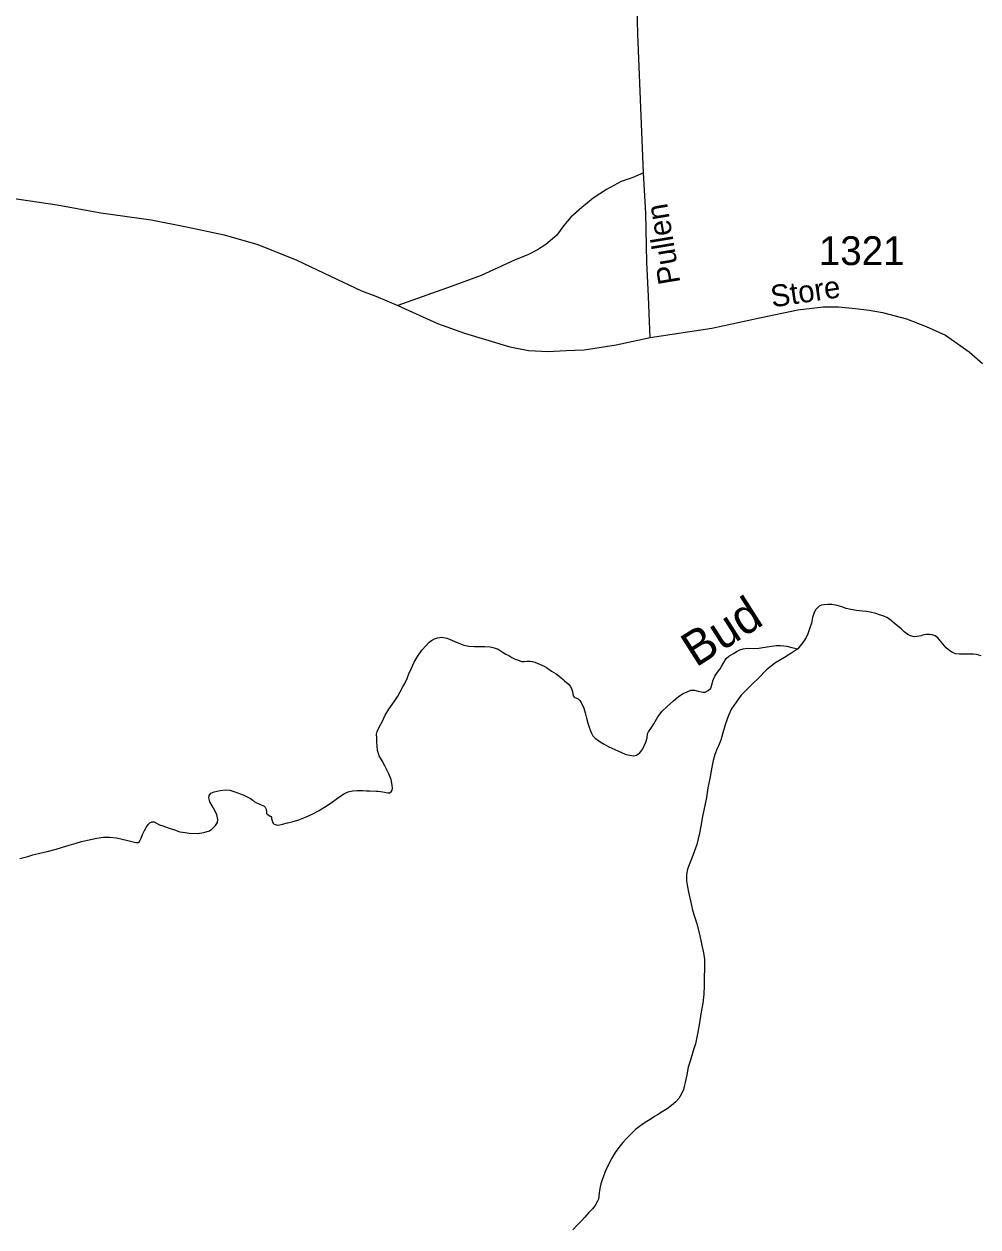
# Model space of a CAD drawing. Extents: x 2220236 to 2384410, y 720751 to 894131.
# Drawn here: x 2284747 to 2288886, y 859365 to 864584 of the extents above; entities that cross this region are included whole.
import ezdxf

# ---------------------------------------------------------------- set-up
doc = ezdxf.new("R2010")
doc.units = 0
for name, color, linetype in [('Exist Hydrographic Creek Single Shore', 7, 'Continuous'), ('Exist Hydrographic Creek Single Shore Label', 7, 'Continuous'), ('Exist Hydrographic Misc Water Feature', 7, 'Continuous'), ('Exist Road Non-System Type 51', 7, 'Continuous'), ('Exist Road Secondary Type 51 Attributed', 7, 'Continuous'), ('Exist Road Secondary Type 51 Label', 7, 'Continuous'), ('Exist Road Secondary Type 51 Number Label', 7, 'Continuous')]:
    doc.layers.add(name, color=color, linetype=linetype)

msp = doc.modelspace()

# ---------------------------------------------------------------- linework, layer by layer
at = {"layer": 'Exist Hydrographic Creek Single Shore'}
for points in [[(2288700.7, 861928.8), (2288687.7, 861933.4), (2288675.6, 861935.2), (2288661.8, 861934.5), (2288647.7, 861932.5), (2288640.1, 861930.1), (2288622, 861926.5), (2288609.8, 861925.8), (2288593.5, 861929.4), (2288581.8, 861935.6), (2288565.6, 861947.4), (2288553.1, 861959.1), (2288523.1, 861984.3), (2288502.8, 862001.2), (2288491.5, 862009.6), (2288477.2, 862014.8), (2288459.3, 862020.8), (2288443, 862027), (2288419.2, 862032.4), (2288402.2, 862034.4), (2288385.1, 862036.4), (2288359.3, 862039.2), (2288334.1, 862044), (2288314.5, 862048.4), (2288295, 862055.3), (2288274.8, 862061.7), (2288252.9, 862065.4), (2288235.5, 862065.8), (2288218.8, 862064.5), (2288207.9, 862063), (2288197, 862058.4), (2288191, 862052.6), (2288181.6, 862042.9), (2288174, 862026.7), (2288168.4, 862008.8), (2288163.6, 861984.3), (2288155.9, 861959.8), (2288148.2, 861938), (2288140.4, 861921.8), (2288130.5, 861906.2), (2288104.3, 861873.3)], [(2286050.5, 861186.2), (2286079.8, 861205.3), (2286107.4, 861225.1), (2286120.8, 861235.6), (2286137.7, 861245.8), (2286152.6, 861252), (2286172.1, 861257.5), (2286193.1, 861258.7), (2286215, 861258.3), (2286232.1, 861256.9), (2286245.2, 861256.6), (2286275, 861255.4), (2286283.2, 861255.2), (2286303.2, 861253.1), (2286311.3, 861251.3), (2286324.7, 861248.4), (2286332.9, 861248.3), (2286339.9, 861253), (2286344.3, 861259.5), (2286346.1, 861267.7), (2286344.8, 861281.8), (2286339.7, 861305.5), (2286328.4, 861333.6), (2286312, 861365.1), (2286300.1, 861387.7), (2286288, 861409.3), (2286280.6, 861431.4), (2286279.4, 861452.7), (2286278.1, 861469.2), (2286277.2, 861487.2), (2286276.9, 861503), (2286278.8, 861515.1), (2286288.7, 861535.5), (2286301.7, 861559.9), (2286314, 861585.8), (2286330.3, 861610.8), (2286343.8, 861631.8), (2286353.6, 861645.7), (2286369.2, 861668.3), (2286379.4, 861686.2), (2286391, 861707.9), (2286398.9, 861722.5), (2286409.2, 861744.6), (2286416.8, 861764.1), (2286428.8, 861789.1), (2286440.1, 861814.5), (2286453.8, 861840.4), (2286472.7, 861866.9), (2286491.5, 861887.8), (2286505.2, 861901.7), (2286515.2, 861909.6), (2286527.9, 861916.6), (2286541.1, 861921.2), (2286560.1, 861923.5), (2286581.1, 861919.8), (2286595.4, 861913.6), (2286616.5, 861904.3), (2286641.2, 861894.6), (2286655.5, 861888.7), (2286677.4, 861884), (2286701.3, 861882.8), (2286717.4, 861883.1), (2286737.4, 861883.7), (2286745.6, 861883.5), (2286769.5, 861881.4), (2286787.5, 861877.7), (2286803.7, 861871.5), (2286821.5, 861859.7), (2286837.7, 861850.5), (2286850.1, 861843.6), (2286863, 861835.8), (2286877.6, 861828.3), (2286888, 861824.8), (2286906, 861818.5), (2286917.4, 861818.3), (2286929.9, 861819), (2286943.7, 861819.4), (2286952.8, 861817.6), (2286963.9, 861815), (2286983.8, 861807.1), (2287003.9, 861797.8), (2287014.3, 861791.7), (2287036.3, 861775.8), (2287056.4, 861763.9), (2287076.4, 861748.7), (2287086.4, 861740.3), (2287092.1, 861734.3), (2287108.6, 861720.8), (2287116.9, 861710.8), (2287122.9, 861700.9), (2287126.3, 861687.7), (2287129.2, 861668.9), (2287133.3, 861662.9), (2287150.9, 861655.4), (2287158.3, 861649.3), (2287163.7, 861640.3), (2287175.6, 861615.5)], [(2287175.6, 861615.5), (2287181.8, 861595.7), (2287187.8, 861571.6), (2287193.9, 861551.1), (2287197.9, 861537), (2287204.4, 861517.1), (2287208.5, 861507.2), (2287214.8, 861495.6), (2287224.7, 861485.6), (2287247, 861469.7), (2287263.9, 861459.5), (2287285, 861448.2), (2287323.3, 861431), (2287355.1, 861416.6), (2287367.5, 861413.1), (2287391.4, 861409.3), (2287404.3, 861412.3), (2287419.6, 861422.5), (2287432.7, 861439.6), (2287444.8, 861467.9), (2287450.8, 861487.4), (2287452.4, 861503.8), (2287456.5, 861513.5), (2287466.4, 861528.1), (2287479.9, 861547.5), (2287497.6, 861578.3), (2287516.4, 861602.5), (2287537.5, 861622.7), (2287564.6, 861646.8), (2287587, 861666.6), (2287606.6, 861679.3), (2287624.8, 861687.2), (2287640.7, 861693.4), (2287656.8, 861694), (2287672.7, 861689.4), (2287684.8, 861685.9), (2287694, 861685.1), (2287702.5, 861685.5), (2287715.8, 861692.8), (2287726.5, 861702.4), (2287732.8, 861721), (2287736.3, 861734), (2287744, 861754.5), (2287756.1, 861771.3), (2287767.2, 861785.9), (2287773.7, 861796.6), (2287793.4, 861830.6), (2287805.1, 861840.8), (2287826, 861852.9), (2287841, 861862.4), (2287852.9, 861869.4), (2287867.1, 861873.3), (2287884.9, 861875.3), (2287912.1, 861874.7), (2287934.7, 861875.9), (2287980.5, 861882.5), (2288010.4, 861886.8), (2288030.1, 861888), (2288044.5, 861886.7), (2288056.6, 861884.8), (2288079.1, 861879.4), (2288104.3, 861873.3)], [(2288900.6, 861842.7), (2288880.1, 861848), (2288865.7, 861849.9), (2288850.6, 861850.3), (2288828.6, 861850.1), (2288806.3, 861849.5), (2288788.7, 861851.6), (2288776.3, 861856.7), (2288763.7, 861864.5), (2288748.2, 861878), (2288734.1, 861895.3), (2288712, 861921.4), (2288700.7, 861928.8)], [(2284728.7, 860962.8), (2284762.6, 860972.6), (2284784.4, 860978.7), (2284820.4, 860987.8), (2284846.4, 860993.8), (2284886, 861004.5), (2284914, 861012.1), (2284942.1, 861020.7), (2284973.1, 861030.5), (2284995.9, 861037.6), (2285021.9, 861043.6), (2285063.1, 861051), (2285091, 861055.3), (2285117.6, 861056.4), (2285147.7, 861052.5), (2285172.2, 861047.7), (2285191.5, 861043.4), (2285214.6, 861037), (2285232, 861033.4), (2285241.5, 861033.2), (2285247.5, 861037.3), (2285255.6, 861051.9), (2285261.2, 861068.2), (2285269.8, 861084.4), (2285277.3, 861098), (2285285.1, 861110.3), (2285293.1, 861118.3), (2285300.7, 861122.1), (2285310.9, 861121.9), (2285335.2, 861109.9), (2285349.2, 861104.7), (2285376.9, 861094.3), (2285399, 861087.3), (2285422.8, 861079.6), (2285445.4, 861075.8), (2285463.4, 861073.8), (2285499.4, 861072.1), (2285527.1, 861076.4), (2285551.2, 861084.1), (2285561.1, 861090.5), (2285576.9, 861106.5), (2285586, 861119.5), (2285588.2, 861131.9), (2285582.8, 861152.3), (2285574.3, 861172.2), (2285563.6, 861191.4), (2285553.1, 861209.7), (2285548.9, 861226.2), (2285549.7, 861236.7), (2285557.5, 861246.3), (2285571.7, 861252.6), (2285597.8, 861258.6), (2285621.8, 861260.7), (2285639.8, 861259.4), (2285665.8, 861251.6), (2285697.7, 861239.5), (2285715.6, 861231.6), (2285729.9, 861224.1), (2285739.9, 861216.3), (2285746, 861210.6), (2285756, 861204.5), (2285766.4, 861200.3), (2285776.2, 861196.9), (2285782.7, 861193.4), (2285788.2, 861190.7), (2285793, 861185.7), (2285796.2, 861180.7), (2285797.4, 861174.1), (2285798.6, 861166.9), (2285798.4, 861158.7), (2285801.6, 861155.3), (2285808.4, 861150.9), (2285814.6, 861147.5), (2285818.4, 861145.1), (2285820.6, 861140.8), (2285820.6, 861136.9), (2285822.7, 861127), (2285824.5, 861121.1), (2285828, 861116.1), (2285832.8, 861112.7), (2285841, 861109.2), (2285851.5, 861108.4), (2285867.9, 861112), (2285890, 861118.1), (2285914.7, 861123.5), (2285939.2, 861131.2), (2285968.6, 861142), (2285996.4, 861156.2), (2286024.3, 861170.4), (2286050.5, 861186.2)]]:
    msp.add_lwpolyline(points, dxfattribs=at)
at = {"layer": 'Exist Hydrographic Misc Water Feature'}
msp.add_lwpolyline([(2288104.3, 861873.3), (2288079, 861855.8), (2288046.4, 861835.8), (2288005.5, 861810.4), (2287967.5, 861780.1), (2287935, 861747.3), (2287908.3, 861721.6), (2287878.4, 861691.7), (2287858.7, 861671.8), (2287837, 861641.1), (2287816.8, 861612), (2287804, 861583.4), (2287791.1, 861547.6), (2287779.5, 861508.5), (2287770.3, 861476.8), (2287760.6, 861452.4), (2287754.8, 861440.1), (2287745.1, 861414.1), (2287737, 861389), (2287731.8, 861360.2), (2287722.3, 861310.6), (2287714.5, 861269.7), (2287708.7, 861227.9), (2287691.6, 861145.6), (2287683.8, 861103.7), (2287678.3, 861073.7), (2287666.8, 861023.7), (2287649, 860975.9), (2287633.4, 860935.2), (2287625.9, 860917.3), (2287620.8, 860894.5), (2287622.2, 860867.2), (2287626.2, 860840.9), (2287630.7, 860817.2), (2287639.4, 860779.3), (2287647.4, 860739.8), (2287665.8, 860679.4), (2287678.1, 860635.8), (2287686.7, 860593.6), (2287694.7, 860553.5), (2287699, 860525.5), (2287699.8, 860481.9), (2287697.8, 860451.7), (2287698.6, 860410.7), (2287696.6, 860374.7), (2287692.8, 860335.4), (2287683.3, 860289.7), (2287677.6, 860251.1), (2287670.2, 860209.6), (2287660.6, 860159.6), (2287650.8, 860129.6), (2287637.1, 860084.6), (2287629.3, 860058.6), (2287622.7, 860024.3), (2287616.1, 859990.9), (2287611.8, 859973.6), (2287608.6, 859960.6), (2287600.3, 859942.7), (2287588.8, 859922.6), (2287574.7, 859908.2), (2287557, 859892.1), (2287538, 859877.8), (2287516.1, 859864.1), (2287495.5, 859851.4), (2287482.8, 859843.5), (2287463.2, 859830.8), (2287442.3, 859817.4), (2287423.6, 859804.7), (2287400, 859787.2), (2287384.2, 859771.1), (2287364.5, 859750.8), (2287345, 859730.9), (2287328.5, 859709.9), (2287311.6, 859687.3), (2287297.1, 859663.7), (2287271.7, 859612.7), (2287256.1, 859569.4), (2287250.1, 859551.5), (2287245.4, 859531.3), (2287242.8, 859513.3), (2287238.9, 859485.5), (2287235.1, 859477.3), (2287225.6, 859458.5), (2287213.1, 859444), (2287198, 859427.9), (2287179.6, 859408), (2287165.8, 859390.9), (2287149.7, 859374.8), (2287128.2, 859352.3)], dxfattribs=at)
at = {"layer": 'Exist Road Non-System Type 51'}
msp.add_lwpolyline([(2287435.6, 863938.9), (2287385.8, 863916.3), (2287337.9, 863899.9), (2287274.4, 863865.2), (2287216.7, 863828.7), (2287167, 863788.3), (2287119.6, 863745.9), (2287087.8, 863707.6), (2287058.4, 863667.4), (2287010.7, 863626.8), (2286975.1, 863604.1), (2286935.8, 863584.5), (2286874.8, 863558.9), (2286730, 863492.2), (2286600.5, 863445.1), (2286369.1, 863362)], dxfattribs=at)
at = {"layer": 'Exist Road Secondary Type 51 Attributed'}
for points in [[(2287464.2, 863223.3), (2287461.2, 863293.1), (2287457.2, 863401.3), (2287449.4, 863551), (2287445.4, 863763.6), (2287435.6, 863938.9), (2287410, 864540.3), (2287403.8, 864772.1)], [(2284685.7, 863829), (2284890.1, 863798.8), (2285080.3, 863764.6), (2285298.7, 863734.1), (2285452.2, 863704.6), (2285615.5, 863669.1), (2285761.1, 863627.8), (2285930.3, 863558.9), (2286075.9, 863489.9), (2286211.7, 863426.9), (2286272.7, 863403.3), (2286369.1, 863362), (2286540.3, 863285.2), (2286658.3, 863241.9), (2286855.1, 863182.8), (2286935.8, 863167), (2287021.1, 863163.1), (2287099, 863167.9), (2287176.8, 863170.6), (2287316.6, 863191.9), (2287464.2, 863223.3)], [(2287464.2, 863223.3), (2287731.8, 863263.9), (2287945.2, 863310.8), (2288104.6, 863344.2), (2288214.8, 863356.1), (2288281.7, 863356.1), (2288355, 863349.9), (2288414.2, 863342), (2288471.4, 863332.1), (2288576, 863304.4), (2288660.9, 863270.9), (2288745.7, 863233.2), (2288848.2, 863162.3), (2288906.7, 863110.9)]]:
    msp.add_lwpolyline(points, dxfattribs=at)

# ---------------------------------------------------------------- texts
at = {"layer": 'Exist Hydrographic Creek Single Shore Label'}
msp.add_text('Bud', height=150, rotation=32.4964, dxfattribs=at).set_placement((2287662.3, 861790.4))
at = {"layer": 'Exist Road Secondary Type 51 Label'}
for s, rotation, p in [('Pullen', 99.4359, (2287595.2, 863462)), ('Store', 8.545, (2287994, 863353.9))]:
    msp.add_text(s, height=95, rotation=rotation, dxfattribs=at).set_placement(p)
at = {"layer": 'Exist Road Secondary Type 51 Number Label'}
msp.add_text('1321', height=125, dxfattribs=at).set_placement((2288195.8, 863537.9))

doc.saveas('drawing.dxf')
